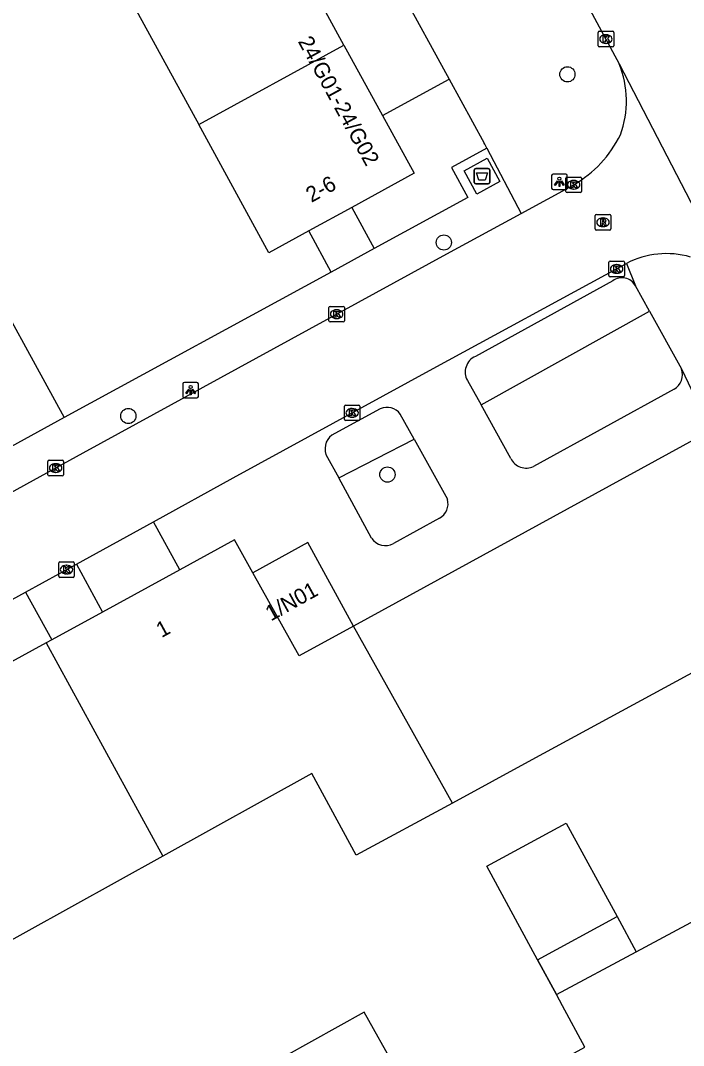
# Model space of a CAD drawing. Extents: x 158087 to 159494, y 382905 to 383981.
# Drawn here: x 159175.3 to 159217.9, y 383380.2 to 383446.1 of the extents above; entities that cross this region are included whole.
import ezdxf

# ---------------------------------------------------------------- set-up
doc = ezdxf.new("R2010")
doc.units = 0
for name, color, linetype in [('IMGEO_Afval_apart_plaats', 7, 'Continuous'), ('IMGEO_Boom', 7, 'Continuous'), ('IMGEO_Groenvoorziening', 7, 'Continuous'), ('IMGEO_Kolk', 7, 'Continuous'), ('IMGEO_Lichtpunt', 7, 'Continuous'), ('IMGEO_Muur', 7, 'Continuous'), ('IMGEO_Pand', 7, 'Continuous'), ('IMGEO_Pand_nummerreeks', 7, 'Continuous'), ('IMGEO_Parkeervlak_open', 7, 'Continuous'), ('IMGEO_Rijbaan_lokaal_open', 7, 'Continuous'), ('IMGEO_Rioolput', 7, 'Continuous'), ('IMGEO_Voetpad_gesloten', 7, 'Continuous'), ('IMGEO_Voetpad_open', 7, 'Continuous')]:
    doc.layers.add(name, color=color, linetype=linetype)

msp = doc.modelspace()

# ---------------------------------------------------------------- linework, layer by layer
at = {"layer": 'IMGEO_Afval_apart_plaats'}
for p, q in [((159204.474, 383435.689), (159204.474, 383436.489)), ((159204.474, 383436.489), (159204.474, 383435.689)), ((159204.574, 383436.589), (159205.364, 383436.589)), ((159205.364, 383436.589), (159204.574, 383436.589)), ((159205.464, 383436.489), (159205.464, 383435.689)), ((159205.464, 383435.689), (159205.464, 383436.489)), ((159205.364, 383435.589), (159204.574, 383435.589)), ((159204.574, 383435.589), (159205.364, 383435.589))]:
    msp.add_line(p, q, dxfattribs=at)
msp.add_lwpolyline([(159204.617, 383436.303), (159205.321, 383436.303), (159205.172, 383435.833), (159204.766, 383435.833), (159204.617, 383436.303)], dxfattribs=at)
for centre, start, end in [((159204.574, 383436.489), 90, 180), ((159204.574, 383436.489), 90, 180), ((159205.364, 383436.489), 0, 90), ((159205.364, 383436.489), 360, 90), ((159204.574, 383435.689), 180, 270), ((159204.574, 383435.689), 180, 270), ((159205.364, 383435.689), 270, 0), ((159205.364, 383435.689), 270, 0)]:
    msp.add_arc(centre, 0.1, start, end, dxfattribs=at)
at = {"layer": 'IMGEO_Boom'}
for centre in [(159210.455, 383442.633), (159202.518, 383431.827), (159182.242, 383420.679), (159198.891, 383416.914)]:
    msp.add_circle(centre, 0.489, dxfattribs=at)
at = {"layer": 'IMGEO_Groenvoorziening'}
for points in [[(159204.905, 383421.395), (159215.728, 383427.416)], [(159195.762, 383416.702), (159200.612, 383419.186)]]:
    msp.add_lwpolyline(points, dxfattribs=at)
at = {"layer": 'IMGEO_Kolk'}
for p, q in [((159212.432, 383444.471), (159212.432, 383445.323)), ((159212.507, 383445.397), (159213.359, 383445.397)), ((159212.92, 383445.177), (159212.945, 383445.177)), ((159213.433, 383445.323), (159213.433, 383444.471)), ((159212.943, 383444.617), (159212.918, 383444.617)), ((159213.359, 383444.397), (159212.507, 383444.397)), ((159210.362, 383435.11), (159210.362, 383435.962)), ((159210.437, 383436.036), (159211.289, 383436.036)), ((159211.363, 383435.962), (159211.363, 383435.11)), ((159210.85, 383435.816), (159210.875, 383435.816)), ((159211.289, 383435.036), (159210.437, 383435.036)), ((159210.873, 383435.256), (159210.848, 383435.256)), ((159213.121, 383429.702), (159213.121, 383430.554)), ((159213.196, 383430.628), (159214.048, 383430.628)), ((159213.609, 383430.408), (159213.634, 383430.408)), ((159214.122, 383430.554), (159214.122, 383429.702)), ((159214.048, 383429.628), (159213.196, 383429.628)), ((159213.632, 383429.848), (159213.607, 383429.848)), ((159195.127, 383426.798), (159195.127, 383427.65)), ((159195.202, 383427.724), (159196.054, 383427.724)), ((159195.615, 383427.504), (159195.64, 383427.504)), ((159196.128, 383427.65), (159196.128, 383426.798)), ((159196.054, 383426.724), (159195.202, 383426.724)), ((159195.638, 383426.944), (159195.613, 383426.944)), ((159196.123, 383420.454), (159196.123, 383421.306)), ((159196.198, 383421.38), (159197.05, 383421.38)), ((159196.611, 383421.16), (159196.636, 383421.16)), ((159197.124, 383421.306), (159197.124, 383420.454)), ((159197.05, 383420.38), (159196.198, 383420.38)), ((159196.634, 383420.6), (159196.609, 383420.6)), ((159177.07, 383416.908), (159177.07, 383417.76)), ((159177.145, 383417.834), (159177.997, 383417.834)), ((159177.558, 383417.614), (159177.583, 383417.614)), ((159178.071, 383417.76), (159178.071, 383416.908)), ((159177.997, 383416.834), (159177.145, 383416.834)), ((159177.581, 383417.054), (159177.556, 383417.054)), ((159177.769, 383410.385), (159177.769, 383411.237)), ((159177.844, 383411.311), (159178.696, 383411.311)), ((159178.257, 383411.091), (159178.282, 383411.091)), ((159178.77, 383411.237), (159178.77, 383410.385)), ((159178.696, 383410.311), (159177.844, 383410.311)), ((159178.28, 383410.531), (159178.255, 383410.531))]:
    msp.add_line(p, q, dxfattribs=at)
for points in [[(159212.432, 383444.471), (159212.432, 383445.323)], [(159212.507, 383445.397), (159213.359, 383445.397)], [(159213.433, 383445.323), (159213.433, 383444.471)], [(159212.753, 383445.097), (159212.876, 383445.097), (159212.876, 383444.946), (159213.006, 383445.097), (159213.17, 383445.097), (159213.024, 383444.946), (159213.177, 383444.697), (159213.025, 383444.697), (159212.94, 383444.861), (159212.876, 383444.794), (159212.876, 383444.697), (159212.753, 383444.697), (159212.753, 383445.097)], [(159213.359, 383444.397), (159212.507, 383444.397)], [(159210.362, 383435.11), (159210.362, 383435.962)], [(159210.437, 383436.036), (159211.289, 383436.036)], [(159211.363, 383435.962), (159211.363, 383435.11)], [(159210.683, 383435.736), (159210.806, 383435.736), (159210.806, 383435.585), (159210.936, 383435.736), (159211.1, 383435.736), (159210.954, 383435.585), (159211.107, 383435.336), (159210.955, 383435.336), (159210.87, 383435.5), (159210.806, 383435.433), (159210.806, 383435.336), (159210.683, 383435.336), (159210.683, 383435.736)], [(159211.289, 383435.036), (159210.437, 383435.036)], [(159213.121, 383429.702), (159213.121, 383430.554)], [(159213.196, 383430.628), (159214.048, 383430.628)], [(159213.442, 383430.328), (159213.565, 383430.328), (159213.565, 383430.177), (159213.695, 383430.328), (159213.859, 383430.328), (159213.713, 383430.177), (159213.866, 383429.928), (159213.714, 383429.928), (159213.629, 383430.092), (159213.565, 383430.025), (159213.565, 383429.928), (159213.442, 383429.928), (159213.442, 383430.328)], [(159214.122, 383430.554), (159214.122, 383429.702)], [(159214.048, 383429.628), (159213.196, 383429.628)], [(159195.127, 383426.798), (159195.127, 383427.65)], [(159195.202, 383427.724), (159196.054, 383427.724)], [(159195.448, 383427.424), (159195.571, 383427.424), (159195.571, 383427.273), (159195.701, 383427.424), (159195.865, 383427.424), (159195.719, 383427.273), (159195.872, 383427.024), (159195.72, 383427.024), (159195.635, 383427.188), (159195.571, 383427.121), (159195.571, 383427.024), (159195.448, 383427.024), (159195.448, 383427.424)], [(159196.128, 383427.65), (159196.128, 383426.798)], [(159196.054, 383426.724), (159195.202, 383426.724)], [(159196.123, 383420.454), (159196.123, 383421.306)], [(159196.198, 383421.38), (159197.05, 383421.38)], [(159196.444, 383421.08), (159196.567, 383421.08), (159196.567, 383420.929), (159196.697, 383421.08), (159196.861, 383421.08), (159196.715, 383420.929), (159196.868, 383420.68), (159196.716, 383420.68), (159196.631, 383420.844), (159196.567, 383420.777), (159196.567, 383420.68), (159196.444, 383420.68), (159196.444, 383421.08)], [(159197.124, 383421.306), (159197.124, 383420.454)], [(159197.05, 383420.38), (159196.198, 383420.38)], [(159177.07, 383416.908), (159177.07, 383417.76)], [(159177.145, 383417.834), (159177.997, 383417.834)], [(159177.391, 383417.534), (159177.514, 383417.534), (159177.514, 383417.383), (159177.644, 383417.534), (159177.808, 383417.534), (159177.662, 383417.383), (159177.815, 383417.134), (159177.663, 383417.134), (159177.578, 383417.298), (159177.514, 383417.231), (159177.514, 383417.134), (159177.391, 383417.134), (159177.391, 383417.534)], [(159178.071, 383417.76), (159178.071, 383416.908)], [(159177.997, 383416.834), (159177.145, 383416.834)], [(159177.769, 383410.385), (159177.769, 383411.237)], [(159177.844, 383411.311), (159178.696, 383411.311)], [(159178.09, 383411.011), (159178.213, 383411.011), (159178.213, 383410.86), (159178.343, 383411.011), (159178.507, 383411.011), (159178.361, 383410.86), (159178.514, 383410.611), (159178.362, 383410.611), (159178.277, 383410.775), (159178.213, 383410.708), (159178.213, 383410.611), (159178.09, 383410.611), (159178.09, 383411.011)], [(159178.77, 383411.237), (159178.77, 383410.385)], [(159178.696, 383410.311), (159177.844, 383410.311)]]:
    msp.add_lwpolyline(points, dxfattribs=at)
for centre, start, end in [((159212.509, 383445.321), 91.55205, 178.44795), ((159212.509, 383445.321), 91.55205, 178.44795), ((159213.357, 383445.321), 1.55205, 88.44795), ((159213.357, 383445.321), 1.55205, 88.44795), ((159212.509, 383444.473), 181.55205, 268.44795), ((159212.509, 383444.473), 181.55205, 268.44795), ((159213.357, 383444.473), 271.55205, 358.44795), ((159213.357, 383444.473), 271.55205, 358.44795), ((159210.439, 383435.96), 91.55205, 178.44795), ((159210.439, 383435.96), 91.55205, 178.44795), ((159211.287, 383435.96), 1.55205, 88.44795), ((159211.287, 383435.96), 1.55205, 88.44795), ((159210.439, 383435.112), 181.55205, 268.44795), ((159210.439, 383435.112), 181.55205, 268.44795), ((159211.287, 383435.112), 271.55205, 358.44795), ((159211.287, 383435.112), 271.55205, 358.44795), ((159213.198, 383430.552), 91.55205, 178.44795), ((159213.198, 383430.552), 91.55205, 178.44795), ((159214.046, 383430.552), 1.55205, 88.44795), ((159214.046, 383430.552), 1.55205, 88.44795), ((159213.198, 383429.704), 181.55205, 268.44795), ((159213.198, 383429.704), 181.55205, 268.44795), ((159214.046, 383429.704), 271.55205, 358.44795), ((159214.046, 383429.704), 271.55205, 358.44795), ((159195.204, 383427.648), 91.55205, 178.44795), ((159195.204, 383427.648), 91.55205, 178.44795), ((159196.052, 383427.648), 1.55205, 88.44795), ((159196.052, 383427.648), 1.55205, 88.44795), ((159195.204, 383426.8), 181.55205, 268.44795), ((159195.204, 383426.8), 181.55205, 268.44795), ((159196.052, 383426.8), 271.55205, 358.44795), ((159196.052, 383426.8), 271.55205, 358.44795), ((159196.2, 383421.304), 91.55205, 178.44795), ((159196.2, 383421.304), 91.55205, 178.44795), ((159197.048, 383421.304), 1.55205, 88.44795), ((159197.048, 383421.304), 1.55205, 88.44795), ((159196.2, 383420.456), 181.55205, 268.44795), ((159196.2, 383420.456), 181.55205, 268.44795), ((159197.048, 383420.456), 271.55205, 358.44795), ((159197.048, 383420.456), 271.55205, 358.44795), ((159177.147, 383417.758), 91.55205, 178.44795), ((159177.147, 383417.758), 91.55205, 178.44795), ((159177.995, 383417.758), 1.55205, 88.44795), ((159177.995, 383417.758), 1.55205, 88.44795), ((159177.147, 383416.91), 181.55205, 268.44795), ((159177.147, 383416.91), 181.55205, 268.44795), ((159177.995, 383416.91), 271.55205, 358.44795), ((159177.995, 383416.91), 271.55205, 358.44795), ((159177.846, 383411.235), 91.55205, 178.44795), ((159177.846, 383411.235), 91.55205, 178.44795), ((159178.694, 383411.235), 1.55205, 88.44795), ((159178.694, 383411.235), 1.55205, 88.44795), ((159177.846, 383410.387), 181.55205, 268.44795), ((159177.846, 383410.387), 181.55205, 268.44795), ((159178.694, 383410.387), 271.55205, 358.44795), ((159178.694, 383410.387), 271.55205, 358.44795)]:
    msp.add_arc(centre, 0.0765, start, end, dxfattribs=at)
for centre, major_axis, ratio, start_param, end_param in [((159212.919, 383444.897), (-0.387, 0.002), 0.722429, 4.712389, 7.853982), ((159212.944, 383444.897), (-0.39, 0.002), 0.717154, 1.570796, 4.712389), ((159210.849, 383435.536), (-0.387, 0.002), 0.722429, 4.712389, 7.853982), ((159210.874, 383435.536), (-0.39, 0.002), 0.717154, 1.570796, 4.712389), ((159213.608, 383430.128), (-0.387, 0.002), 0.722429, 4.712389, 7.853982), ((159213.633, 383430.128), (-0.39, 0.002), 0.717154, 1.570796, 4.712389), ((159195.614, 383427.224), (-0.387, 0.002), 0.722429, 4.712389, 7.853982), ((159195.639, 383427.224), (-0.39, 0.002), 0.717154, 1.570796, 4.712389), ((159196.61, 383420.88), (-0.387, 0.002), 0.722429, 4.712389, 7.853982), ((159196.635, 383420.88), (-0.39, 0.002), 0.717154, 1.570796, 4.712389), ((159177.557, 383417.334), (-0.387, 0.002), 0.722429, 4.712389, 7.853982), ((159177.582, 383417.334), (-0.39, 0.002), 0.717154, 1.570796, 4.712389), ((159178.256, 383410.811), (-0.387, 0.002), 0.722429, 4.712389, 7.853982), ((159178.281, 383410.811), (-0.39, 0.002), 0.717154, 1.570796, 4.712389)]:
    msp.add_ellipse(centre, major_axis=major_axis, ratio=ratio, start_param=start_param, end_param=end_param, dxfattribs=at)
at = {"layer": 'IMGEO_Lichtpunt'}
for p, q in [((159209.444, 383436.126), (159209.444, 383435.319)), ((159209.444, 383436.126), (159209.444, 383435.319)), ((159210.346, 383436.221), (159209.538, 383436.221)), ((159210.346, 383436.221), (159209.538, 383436.221)), ((159210.44, 383435.319), (159210.44, 383436.126)), ((159210.44, 383435.319), (159210.44, 383436.126)), ((159209.538, 383435.225), (159210.346, 383435.225)), ((159209.538, 383435.225), (159210.346, 383435.225)), ((159186.649, 383422.835), (159185.841, 383422.835)), ((159186.649, 383422.835), (159185.841, 383422.835)), ((159185.747, 383422.74), (159185.747, 383421.933)), ((159185.747, 383422.74), (159185.747, 383421.933)), ((159186.743, 383421.933), (159186.743, 383422.74)), ((159186.743, 383421.933), (159186.743, 383422.74)), ((159185.841, 383421.839), (159186.649, 383421.839)), ((159185.841, 383421.839), (159186.649, 383421.839))]:
    msp.add_line(p, q, dxfattribs=at)
for points in [[(159209.818, 383435.79), (159209.857, 383435.762), (159209.669, 383435.5), (159209.631, 383435.527), (159209.818, 383435.79)], [(159209.92, 383435.742), (159209.967, 383435.742), (159209.967, 383435.42), (159209.92, 383435.42), (159209.92, 383435.742)], [(159210.03, 383435.762), (159210.068, 383435.789), (159210.255, 383435.527), (159210.216, 383435.499), (159210.03, 383435.762)], [(159186.121, 383422.404), (159186.16, 383422.376), (159185.972, 383422.114), (159185.934, 383422.141), (159186.121, 383422.404)], [(159186.223, 383422.356), (159186.27, 383422.356), (159186.27, 383422.034), (159186.223, 383422.034), (159186.223, 383422.356)], [(159186.333, 383422.376), (159186.371, 383422.403), (159186.558, 383422.141), (159186.519, 383422.113), (159186.333, 383422.376)]]:
    msp.add_lwpolyline(points, dxfattribs=at)
for centre in [(159209.943, 383435.924), (159186.246, 383422.538)]:
    msp.add_circle(centre, 0.0994, dxfattribs=at)
for centre, start, end in [((159209.538, 383436.126), 90, 180), ((159209.538, 383436.126), 90, 180), ((159210.346, 383436.126), 0, 90), ((159210.346, 383436.126), 0, 90), ((159209.538, 383435.319), 180, 270), ((159209.538, 383435.319), 180, 270), ((159210.346, 383435.319), 270, 0), ((159210.346, 383435.319), 270, 360), ((159185.841, 383422.74), 90, 180), ((159185.841, 383422.74), 90, 180), ((159186.649, 383422.74), 0, 90), ((159186.649, 383422.74), 0, 90), ((159185.841, 383421.933), 180, 270), ((159185.841, 383421.933), 180, 270), ((159186.649, 383421.933), 270, 0), ((159186.649, 383421.933), 270, 360)]:
    msp.add_arc(centre, 0.0946, start, end, dxfattribs=at)
at = {"layer": 'IMGEO_Muur'}
msp.add_lwpolyline([(159208.537, 383385.724), (159209.747, 383383.502)], dxfattribs=at)
at = {"layer": 'IMGEO_Pand'}
for points in [[(159177.749, 383455.874), (159186.763, 383439.402)], [(159196.098, 383444.509), (159194.934, 383446.636)], [(159186.763, 383439.402), (159196.098, 383444.509)], [(159196.098, 383444.509), (159198.572, 383439.987)], [(159198.572, 383439.987), (159200.605, 383436.272), (159196.601, 383434.081)], [(159193.836, 383432.568), (159191.27, 383431.164), (159186.763, 383439.402)], [(159196.601, 383434.081), (159193.836, 383432.568)], [(159219.676, 383419.745), (159196.711, 383407.179)], [(159190.232, 383410.61), (159189.072, 383412.731), (159185.553, 383410.803)], [(159196.711, 383407.179), (159193.773, 383412.548), (159190.232, 383410.61)], [(159185.553, 383410.803), (159180.571, 383408.074)], [(159196.711, 383407.179), (159193.222, 383405.27), (159190.232, 383410.61)], [(159180.571, 383408.074), (159177.332, 383406.3)], [(159225.966, 383408.248), (159208.167, 383398.577), (159203.065, 383395.811)], [(159203.065, 383395.811), (159196.711, 383407.179)], [(159177.332, 383406.3), (159176.962, 383406.097)], [(159176.962, 383406.097), (159174.498, 383404.748)], [(159176.962, 383406.097), (159184.456, 383392.4)], [(159214.877, 383386.254), (159225.729, 383392.074), (159223.839, 383395.55), (159226.487, 383396.989), (159230.788, 383399.327)], [(159203.065, 383395.811), (159196.89, 383392.459), (159194.033, 383397.715), (159184.456, 383392.4)], [(159208.537, 383385.724), (159205.271, 383391.745), (159210.374, 383394.524), (159213.65, 383388.508)], [(159184.456, 383392.4), (159172.699, 383385.874)], [(159208.537, 383385.724), (159213.65, 383388.508)], [(159213.65, 383388.508), (159214.877, 383386.254)], [(159209.747, 383383.502), (159214.877, 383386.254)], [(159209.747, 383383.502), (159208.537, 383385.724)], [(159213.513, 383342.642), (159203.149, 383367.114), (159200.319, 383373.833), (159202.45, 383375.034), (159210.912, 383379.757), (159211.574, 383380.126), (159210.143, 383382.771), (159209.747, 383383.502)], [(159196.302, 383372.421), (159201.375, 383375.253), (159197.401, 383382.373), (159192.328, 383379.542), (159196.302, 383372.421)]]:
    msp.add_lwpolyline(points, dxfattribs=at)
at = {"layer": 'IMGEO_Parkeervlak_open'}
msp.add_lwpolyline([(159168.147, 383428.719), (159172.369, 383431.043), (159178.126, 383420.58)], dxfattribs=at)
at = {"layer": 'IMGEO_Rijbaan_lokaal_open'}
for points in [[(159208.748, 383452.652), (159213.79, 383443.309)], [(159213.79, 383443.309), (159220.833, 383429.708)], [(159207.491, 383433.7), (159210.86, 383435.532)], [(159086.641, 383367.527), (159088.92, 383368.773), (159100.897, 383375.295), (159115.499, 383383.237), (159133.419, 383393.006), (159145.569, 383399.789), (159157.026, 383406.034), (159179.346, 383418.308), (159202.714, 383431.101), (159207.491, 383433.7)], [(159183.86, 383413.883), (159188.985, 383416.697), (159201.826, 383423.732), (159213.895, 383430.278), (159214.256, 383430.484)], [(159178.917, 383411.169), (159183.86, 383413.883)], [(159175.64, 383409.369), (159178.917, 383411.169)], [(159172.807, 383407.814), (159175.64, 383409.369)]]:
    msp.add_lwpolyline(points, dxfattribs=at)
for centre, radius, start, end in [((159207.826, 383440.93), 6.421, 340.14016, 21.7444), ((159206.981, 383442.167), 7.685, 300.30923, 333.5937), ((159216.814, 383425.598), 5.515, 73.75413, 117.63662)]:
    msp.add_arc(centre, radius, start, end, dxfattribs=at)
at = {"layer": 'IMGEO_Rioolput'}
for p, q in [((159212.242, 383432.702), (159212.242, 383433.554)), ((159212.317, 383433.628), (159213.169, 383433.628)), ((159212.73, 383433.408), (159212.755, 383433.408)), ((159213.243, 383433.554), (159213.243, 383432.702)), ((159212.753, 383432.848), (159212.728, 383432.848)), ((159213.169, 383432.628), (159212.317, 383432.628))]:
    msp.add_line(p, q, dxfattribs=at)
for points in [[(159212.242, 383432.702), (159212.242, 383433.554)], [(159212.317, 383433.628), (159213.169, 383433.628)], [(159212.831, 383433.326), (159212.579, 383433.328), (159212.579, 383432.928)], [(159213.243, 383433.554), (159213.243, 383432.702)], [(159212.579, 383432.928), (159212.703, 383432.928), (159212.703, 383433.09), (159212.714, 383433.09)], [(159212.757, 383433.247), (159212.703, 383433.247), (159212.703, 383433.166)], [(159212.703, 383433.166), (159212.755, 383433.166)], [(159212.761, 383433.061), (159212.832, 383432.928), (159212.972, 383432.928), (159212.907, 383433.054)], [(159213.169, 383432.628), (159212.317, 383432.628)]]:
    msp.add_lwpolyline(points, dxfattribs=at)
for centre, radius, start, end in [((159212.319, 383433.552), 0.0765, 91.55205, 178.44795), ((159212.319, 383433.552), 0.0765, 91.55205, 178.44795), ((159212.83, 383433.216), 0.109, 350.36119, 89.41601), ((159213.167, 383433.552), 0.0765, 1.55205, 88.44795), ((159213.167, 383433.552), 0.0765, 1.55205, 88.44795), ((159212.319, 383432.704), 0.0765, 181.55205, 268.44795), ((159212.319, 383432.704), 0.0765, 181.55205, 268.44795), ((159212.713, 383433.037), 0.0533, 26.02933, 88.69889), ((159212.739, 383433.355), 0.19, 274.7715, 282.96867), ((159212.763, 383433.151), 0.0964, 77.00612, 93.18647), ((159212.777, 383433.208), 0.0378, 276.66336, 79.67722), ((159212.828, 383433.216), 0.112, 277.58423, 350.98172), ((159212.812, 383433.001), 0.108, 29.51342, 73.79051), ((159213.167, 383432.704), 0.0765, 271.55205, 358.44795), ((159213.167, 383432.704), 0.0765, 271.55205, 358.44795)]:
    msp.add_arc(centre, radius, start, end, dxfattribs=at)
for centre, major_axis, ratio, start_param, end_param in [((159212.729, 383433.128), (-0.387, 0.002), 0.722429, 4.712389, 7.853982), ((159212.754, 383433.128), (-0.39, 0.002), 0.717154, 1.570796, 4.712389)]:
    msp.add_ellipse(centre, major_axis=major_axis, ratio=ratio, start_param=start_param, end_param=end_param, dxfattribs=at)
at = {"layer": 'IMGEO_Voetpad_gesloten'}
msp.add_lwpolyline([(159203.817, 383436.423), (159205.309, 383437.237), (159206.121, 383435.754), (159204.628, 383434.941), (159203.817, 383436.423)], dxfattribs=at)
at = {"layer": 'IMGEO_Voetpad_open'}
for points in [[(159199.708, 383448.079), (159202.854, 383442.33)], [(159198.572, 383439.987), (159202.854, 383442.33)], [(159202.854, 383442.33), (159205.103, 383438.219)], [(159205.276, 383437.882), (159203.016, 383436.645), (159204.067, 383434.715), (159198.049, 383431.436)], [(159205.276, 383437.882), (159207.491, 383433.7)], [(159196.601, 383434.081), (159198.049, 383431.436)], [(159195.281, 383429.928), (159193.836, 383432.568)], [(159198.049, 383431.436), (159195.281, 383429.928)], [(159214.256, 383430.484), (159214.829, 383429.041)], [(159195.281, 383429.928), (159178.126, 383420.58)], [(159213.37, 383429.36), (159204.544, 383424.507)], [(159215.728, 383427.416), (159214.829, 383429.041)], [(159215.728, 383427.416), (159217.781, 383423.706)], [(159217.781, 383423.706), (159219.676, 383419.745)], [(159204.034, 383422.959), (159204.905, 383421.395)], [(159217.309, 383422.399), (159208.277, 383417.439)], [(159198.435, 383421.137), (159195.502, 383419.553)], [(159200.612, 383419.186), (159199.717, 383420.806)], [(159206.821, 383417.954), (159204.905, 383421.395)], [(159178.126, 383420.58), (159173.816, 383418.232)], [(159200.612, 383419.186), (159202.744, 383415.331)], [(159194.942, 383418.208), (159195.762, 383416.702)], [(159197.867, 383412.835), (159195.762, 383416.702)], [(159185.553, 383410.803), (159183.86, 383413.883)], [(159202.235, 383414.113), (159199.276, 383412.478)], [(159178.917, 383411.169), (159180.571, 383408.074)], [(159175.64, 383409.369), (159177.332, 383406.3)]]:
    msp.add_lwpolyline(points, dxfattribs=at)
for centre, radius, start, end in [((159203.031, 383436.942), 2.434, 22.71056, 31.63712), ((159213.966, 383428.589), 0.974, 27.62298, 127.71056), ((159204.979, 383423.506), 1.092, 113.4816, 210.04871), ((159216.784, 383423.327), 1.067, 299.49792, 20.78949), ((159198.88, 383420.213), 1.026, 35.31705, 115.72884), ((159195.966, 383418.571), 1.086, 115.28657, 199.50395), ((159207.805, 383418.421), 1.09, 205.39282, 295.64891), ((159201.742, 383415.034), 1.045, 298.14814, 16.49194), ((159198.772, 383413.447), 1.092, 214.07419, 297.49002)]:
    msp.add_arc(centre, radius, start, end, dxfattribs=at)

# ---------------------------------------------------------------- texts
at = {"layer": 'IMGEO_Pand_nummerreeks'}
for s, rotation, p in [('24/G01-24/G02', 298.68779, (159193.116, 383444.749)), ('2-6', 28.688, (159194.001, 383434.368)), ('1/N01', 28.97608, (159191.403, 383407.474)), ('1', 28.61923, (159184.376, 383406.406))]:
    msp.add_text(s, height=1, rotation=rotation, dxfattribs=at).set_placement(p)

doc.saveas('drawing.dxf')
